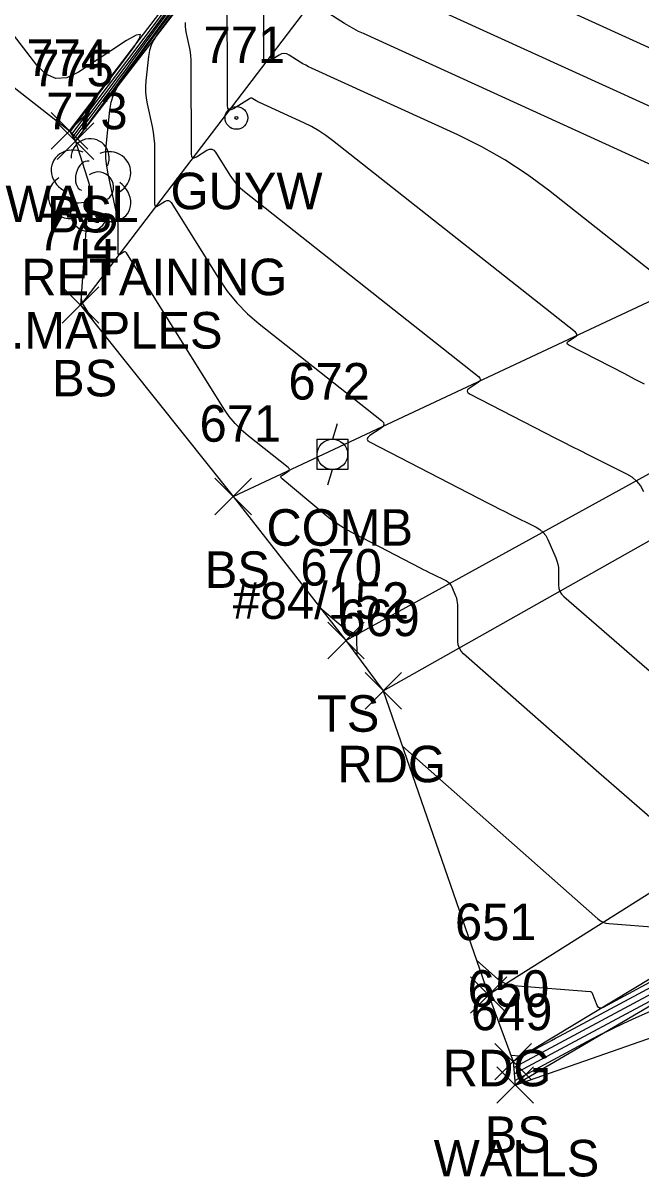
# Model space of a CAD drawing. Extents: x 1650836 to 1652450, y 332578 to 333908.
# Drawn here: x 1652037.3 to 1652071.1, y 332625.2 to 332688.4 of the extents above; entities that cross this region are included whole.
import ezdxf

# ---------------------------------------------------------------- set-up
doc = ezdxf.new("R2010")
doc.units = 0
for name, color, linetype in [('L_A', 7, 'Continuous'), ('L_C', 7, 'Continuous'), ('L_I', 7, 'Continuous'), ('L_TIC', 7, 'Continuous'), ('LELB', 7, 'Continuous'), ('LSOGCMA', 7, 'Continuous'), ('LSOGCMI', 7, 'Continuous'), ('LSOGP', 7, 'Continuous'), ('LTD', 7, 'Continuous'), ('LW', 7, 'Continuous'), ('LWS', 7, 'Continuous'), ('P_A', 7, 'Continuous'), ('P_I', 7, 'Continuous'), ('P_TIC', 7, 'Continuous'), ('PEU', 7, 'Continuous'), ('U_A', 7, 'Continuous'), ('U_C', 7, 'Continuous'), ('U_I', 7, 'Continuous'), ('UP', 7, 'Continuous'), ('UPGW', 7, 'Continuous')]:
    doc.layers.add(name, color=color, linetype=linetype)

msp = doc.modelspace()

# ---------------------------------------------------------------- linework, layer by layer
at = {"layer": 'L_TIC'}
for points in [[(1652038.797, 332681.479), (1652040.797, 332683.479)], [(1652040.797, 332681.479), (1652038.797, 332683.479)], [(1652039.117, 332680.915), (1652041.117, 332682.915)], [(1652041.117, 332680.915), (1652039.117, 332682.915)], [(1652039.399, 332671.943), (1652041.399, 332673.943)], [(1652041.399, 332671.943), (1652039.399, 332673.943)], [(1652047.756, 332661.461), (1652049.756, 332663.461)], [(1652049.756, 332661.461), (1652047.756, 332663.461)], [(1652053.928, 332653.589), (1652055.928, 332655.589)], [(1652055.928, 332653.589), (1652053.928, 332655.589)], [(1652063.084, 332630.537), (1652065.084, 332632.537)], [(1652065.084, 332630.537), (1652063.084, 332632.537)], [(1652063.185, 332629.255), (1652065.185, 332631.255)], [(1652065.185, 332629.255), (1652063.185, 332631.255)]]:
    msp.add_lwpolyline(points, dxfattribs=at)
at = {"layer": 'LELB'}
for points in [[(1652048.756, 332662.461), (1652082.555, 332678.298), (1652130.366, 332703.201), (1652148.083, 332715.406), (1652159.47, 332726.367), (1652148.02, 332734.227), (1652128.413, 332739.339), (1652116.951, 332747.33), (1652106.793, 332756.875), (1652094.604, 332761.138), (1652083.802, 332764.466), (1652074.482, 332770.284), (1652065.17, 332770.428), (1652062.989, 332774.387), (1652054.537, 332784.724), (1652034.993, 332796.475), (1652025.062, 332801.1), (1652009.772, 332808.074), (1651988.967, 332816.401), (1651980.006, 332832.954), (1651960.575, 332843.477), (1651932.852, 332862.75), (1651890.753, 332886.019), (1651847.527, 332911.35)], [(1652054.928, 332654.589), (1652089.949, 332673.854), (1652132.975, 332699.313), (1652151.656, 332710.875), (1652169.833, 332727.743)], [(1652064.381, 332717.853), (1652066.208, 332710.013), (1652062.736, 332702.235), (1652040.399, 332672.943)], [(1652040.117, 332681.915), (1652050.149, 332694.94), (1652062.38, 332712.103)], [(1652114.452, 332661.6), (1652102.311, 332654.602), (1652064.084, 332631.537)]]:
    msp.add_lwpolyline(points, dxfattribs=at)
at = {"layer": 'LSOGCMA'}
for points in [[(1652040.043, 332682.046), (1652042.182, 332684.89), (1652042.537, 332685.364), (1652042.892, 332685.84), (1652043.245, 332686.316), (1652043.597, 332686.794), (1652047.965, 332692.743), (1652048.805, 332693.898), (1652049.634, 332695.06), (1652050.453, 332696.229), (1652051.262, 332697.406), (1652055.395, 332703.477), (1652055.927, 332704.256), (1652056.462, 332705.033), (1652057, 332705.808), (1652057.54, 332706.581), (1652057.762, 332706.896)], [(1652086.662, 332644.029), (1652069.011, 332634.495), (1652068.903, 332634.456), (1652068.811, 332634.462), (1652068.737, 332634.516), (1652068.679, 332634.616), (1652068.421, 332635.268), (1652068.399, 332635.308), (1652068.37, 332635.337), (1652068.333, 332635.356), (1652068.289, 332635.365), (1652064.111, 332635.691), (1652063.865, 332635.729), (1652063.636, 332635.804), (1652063.422, 332635.917), (1652063.224, 332636.066), (1652062.083, 332637.074)]]:
    msp.add_lwpolyline(points, dxfattribs=at)
at = {"layer": 'LSOGCMI'}
for points in [[(1652058.174, 332707.293), (1652056.788, 332705.32), (1652056.086, 332704.316), (1652055.388, 332703.309), (1652054.693, 332702.3), (1652054.001, 332701.289), (1652051.149, 332697.099), (1652050.44, 332696.067), (1652049.721, 332695.04), (1652048.993, 332694.021), (1652048.256, 332693.007), (1652040.273, 332682.134), (1652040.257, 332682.112), (1652040.241, 332682.091), (1652040.226, 332682.07), (1652040.21, 332682.048), (1652040.114, 332681.921)], [(1652057.086, 332706.245), (1652049.791, 332695.53), (1652049.638, 332695.306), (1652049.482, 332695.084), (1652049.324, 332694.863), (1652049.165, 332694.644), (1652048.522, 332693.769), (1652048.361, 332693.55), (1652048.2, 332693.332), (1652048.037, 332693.114), (1652047.875, 332692.897), (1652039.9, 332682.297)], [(1652057.378, 332706.526), (1652057.161, 332706.211), (1652056.788, 332705.665), (1652050.527, 332696.468), (1652050.045, 332695.768), (1652049.558, 332695.072), (1652049.064, 332694.381), (1652048.565, 332693.694), (1652046.553, 332690.954), (1652046.05, 332690.27), (1652045.544, 332689.587), (1652045.036, 332688.906), (1652044.526, 332688.226), (1652039.971, 332682.172)], [(1652039.829, 332682.422), (1652043.29, 332687.023), (1652043.623, 332687.521), (1652043.672, 332687.752), (1652043.438, 332687.718), (1652042.92, 332687.417), (1652040.28, 332685.68), (1652039.643, 332685.378), (1652039.049, 332685.342), (1652038.501, 332685.57), (1652037.997, 332686.064), (1652030.554, 332695.741)], [(1652072.797, 332673.863), (1652066.014, 332679.221), (1652064.842, 332680.091), (1652063.625, 332680.886), (1652062.362, 332681.606), (1652061.052, 332682.251), (1652053.037, 332685.907), (1652052.88, 332685.981), (1652052.727, 332686.061), (1652052.575, 332686.146), (1652052.427, 332686.236), (1652051.823, 332686.618), (1652051.684, 332686.684), (1652051.546, 332686.706), (1652051.407, 332686.685), (1652051.267, 332686.62), (1652050.711, 332686.273), (1652050.589, 332686.218), (1652050.502, 332686.225), (1652050.45, 332686.295), (1652050.432, 332686.428), (1652050.426, 332694.636)], [(1652074.196, 332642.64), (1652070.997, 332645.407), (1652070.439, 332645.891), (1652069.881, 332646.376), (1652069.325, 332646.863), (1652068.769, 332647.35), (1652061.369, 332653.859), (1652061.234, 332654.003), (1652061.137, 332654.165), (1652061.079, 332654.344), (1652061.059, 332654.541), (1652061.049, 332656.532), (1652061.042, 332656.657), (1652061.022, 332656.779), (1652060.991, 332656.899), (1652060.946, 332657.017), (1652060.739, 332657.493), (1652060.68, 332657.603), (1652060.605, 332657.699), (1652060.513, 332657.779), (1652060.406, 332657.844), (1652059.664, 332658.213), (1652059.501, 332658.294), (1652059.34, 332658.375), (1652059.178, 332658.457), (1652059.017, 332658.54), (1652055.389, 332660.412), (1652054.937, 332660.661), (1652054.501, 332660.933), (1652054.081, 332661.23), (1652053.676, 332661.549), (1652051.434, 332663.422), (1652051.383, 332663.48), (1652051.368, 332663.535), (1652051.389, 332663.588), (1652051.447, 332663.639), (1652051.753, 332663.837), (1652051.811, 332663.888), (1652051.832, 332663.94), (1652051.816, 332663.994), (1652051.763, 332664.05), (1652049.569, 332665.783), (1652049.195, 332666.105), (1652048.853, 332666.455), (1652048.542, 332666.834), (1652048.263, 332667.24), (1652042.917, 332675.793), (1652042.884, 332675.832), (1652042.846, 332675.852), (1652042.803, 332675.851), (1652042.756, 332675.83), (1652042.559, 332675.707), (1652042.515, 332675.688), (1652042.484, 332675.69), (1652042.466, 332675.715), (1652042.46, 332675.762), (1652042.458, 332677.103), (1652042.452, 332677.345), (1652042.432, 332677.586), (1652042.4, 332677.826), (1652042.354, 332678.064), (1652041.905, 332680.12), (1652041.83, 332680.543), (1652041.79, 332680.967), (1652041.784, 332681.394), (1652041.813, 332681.822), (1652042.007, 332683.611), (1652042.082, 332684.042), (1652042.21, 332684.452), (1652042.393, 332684.841), (1652042.628, 332685.209), (1652048.645, 332693.405)], [(1652049.035, 332693.803), (1652044.576, 332687.729), (1652044.401, 332687.456), (1652044.266, 332687.168), (1652044.171, 332686.864), (1652044.116, 332686.545), (1652043.972, 332685.219), (1652043.95, 332684.902), (1652043.954, 332684.586), (1652043.984, 332684.271), (1652044.04, 332683.958), (1652044.313, 332682.707), (1652044.373, 332682.394), (1652044.416, 332682.079), (1652044.442, 332681.761), (1652044.45, 332681.442), (1652044.453, 332678.488), (1652044.465, 332678.396), (1652044.501, 332678.347), (1652044.562, 332678.342), (1652044.647, 332678.38), (1652045.036, 332678.622), (1652045.129, 332678.663), (1652045.213, 332678.665), (1652045.287, 332678.627), (1652045.352, 332678.549), (1652047.941, 332674.407), (1652048.42, 332673.709), (1652048.953, 332673.059), (1652049.541, 332672.458), (1652050.183, 332671.905), (1652056.869, 332666.624), (1652056.975, 332666.512), (1652057.008, 332666.404), (1652056.966, 332666.299), (1652056.849, 332666.197), (1652056.235, 332665.798), (1652056.12, 332665.7), (1652056.086, 332665.607), (1652056.13, 332665.517), (1652056.253, 332665.431), (1652062.704, 332662.103), (1652063.01, 332661.945), (1652063.317, 332661.789), (1652063.625, 332661.634), (1652063.933, 332661.48), (1652065.345, 332660.778), (1652065.549, 332660.655), (1652065.723, 332660.502), (1652065.866, 332660.321), (1652065.979, 332660.111), (1652066.412, 332659.114), (1652066.479, 332658.938), (1652066.527, 332658.757), (1652066.556, 332658.572), (1652066.566, 332658.383), (1652066.57, 332657.62), (1652066.589, 332657.438), (1652066.643, 332657.272), (1652066.734, 332657.122), (1652066.86, 332656.989), (1652075.112, 332649.816)], [(1652077.271, 332684.41), (1652061.577, 332691.567)], [(1652071.272, 332668.617), (1652070.728, 332668.893), (1652070.186, 332669.172), (1652067.127, 332670.75), (1652067.054, 332670.801), (1652067.028, 332670.853), (1652067.049, 332670.908), (1652067.116, 332670.966), (1652067.476, 332671.2), (1652067.545, 332671.259), (1652067.569, 332671.321), (1652067.55, 332671.384), (1652067.488, 332671.45), (1652054.193, 332681.952), (1652053.822, 332682.227), (1652053.437, 332682.479), (1652053.037, 332682.706), (1652052.623, 332682.911), (1652050.19, 332684.02), (1652050.142, 332684.043), (1652050.095, 332684.067), (1652050.049, 332684.093), (1652050.003, 332684.121), (1652049.823, 332684.235), (1652049.778, 332684.256), (1652049.733, 332684.263), (1652049.688, 332684.256), (1652049.643, 332684.235), (1652048.763, 332683.688), (1652048.621, 332683.624), (1652048.52, 332683.632), (1652048.459, 332683.713), (1652048.439, 332683.868), (1652048.433, 332690.876)], [(1652058.73, 332689.68), (1652081.818, 332679.151)], [(1652072.753, 332680.1), (1652055.884, 332687.793), (1652055.618, 332687.92), (1652055.358, 332688.055), (1652055.102, 332688.199), (1652054.851, 332688.352), (1652053.591, 332689.148)], [(1652046.117, 332688.41), (1652046.119, 332688.204), (1652046.139, 332687.999), (1652046.175, 332687.796), (1652046.353, 332686.982), (1652046.391, 332686.778), (1652046.419, 332686.573), (1652046.436, 332686.367), (1652046.442, 332686.159), (1652046.446, 332681.215), (1652046.464, 332681.076), (1652046.518, 332681.003), (1652046.609, 332680.996), (1652046.736, 332681.053), (1652047.316, 332681.414), (1652047.455, 332681.475), (1652047.579, 332681.477), (1652047.69, 332681.421), (1652047.788, 332681.305), (1652048.577, 332680.043), (1652048.748, 332679.793), (1652048.939, 332679.56), (1652049.149, 332679.345), (1652049.379, 332679.147), (1652062.178, 332669.037), (1652062.263, 332668.948), (1652062.288, 332668.862), (1652062.255, 332668.779), (1652062.163, 332668.698), (1652061.675, 332668.382), (1652061.585, 332668.304), (1652061.557, 332668.23), (1652061.592, 332668.159), (1652061.69, 332668.09), (1652066.39, 332665.665), (1652066.842, 332665.433), (1652067.295, 332665.203), (1652067.748, 332664.975), (1652068.202, 332664.748), (1652070.284, 332663.713), (1652070.585, 332663.531), (1652070.84, 332663.306), (1652071.052, 332663.039), (1652071.218, 332662.73)], [(1652040.424, 332673.291), (1652040.463, 332673.111), (1652040.465, 332673.104), (1652040.466, 332673.096), (1652040.466, 332673.088), (1652040.466, 332673.08), (1652040.466, 332673.036), (1652040.467, 332673.033), (1652040.47, 332673.034), (1652040.476, 332673.038), (1652040.479, 332673.039), (1652040.481, 332673.037), (1652041.052, 332672.124)], [(1652055.536, 332653.766), (1652055.531, 332654.78), (1652055.53, 332654.792), (1652055.528, 332654.804), (1652055.525, 332654.816), (1652055.52, 332654.828), (1652055.5, 332654.874), (1652055.494, 332654.885), (1652055.487, 332654.895), (1652055.478, 332654.903), (1652055.467, 332654.909), (1652055.394, 332654.945), (1652055.378, 332654.953), (1652055.362, 332654.961), (1652055.346, 332654.969), (1652055.331, 332654.978), (1652055.003, 332655.147), (1652054.944, 332655.179), (1652054.887, 332655.215), (1652054.832, 332655.253), (1652054.779, 332655.295), (1652053.605, 332656.276)], [(1652058.019, 332648.8), (1652068.717, 332639.348), (1652068.853, 332639.246), (1652069, 332639.169), (1652069.157, 332639.117), (1652069.326, 332639.091), (1652072.141, 332638.871)], [(1652063.951, 332631.897), (1652064.438, 332631.859), (1652064.441, 332631.858), (1652064.444, 332631.857), (1652064.447, 332631.854), (1652064.449, 332631.851), (1652064.47, 332631.796), (1652064.475, 332631.788), (1652064.482, 332631.783), (1652064.489, 332631.783), (1652064.498, 332631.786), (1652065.76, 332632.467), (1652065.974, 332632.583), (1652066.187, 332632.698), (1652066.401, 332632.813), (1652066.615, 332632.927), (1652089.976, 332645.447)], [(1652064.109, 332631.216), (1652081.786, 332640.69)], [(1652064.165, 332630.509), (1652068.125, 332632.632), (1652068.788, 332632.979), (1652069.458, 332633.314), (1652070.133, 332633.635), (1652070.815, 332633.945), (1652086.029, 332640.672), (1652086.116, 332640.701), (1652086.203, 332640.711), (1652086.291, 332640.702), (1652086.378, 332640.675), (1652086.728, 332640.526), (1652086.817, 332640.493), (1652086.907, 332640.467), (1652086.999, 332640.449), (1652087.093, 332640.439), (1652093.569, 332640.014), (1652094.68, 332639.957), (1652095.792, 332639.932), (1652096.903, 332639.939), (1652098.015, 332639.978), (1652105.395, 332640.346)], [(1652064.137, 332630.863), (1652073.605, 332635.937)]]:
    msp.add_lwpolyline(points, dxfattribs=at)
at = {"layer": 'LSOGP'}
msp.add_lwpolyline([(1651984.523, 332752.343), (1651991.57, 332730.62), (1651991.353, 332729.831), (1651992.861, 332722.96), (1651995.915, 332712.612), (1651995.92, 332711.781), (1652013.872, 332713.448), (1652022.272, 332696.192), (1652039.797, 332682.479), (1652040.117, 332681.915), (1652040.875, 332679.562), (1652040.399, 332672.943), (1652048.756, 332662.461), (1652054.928, 332654.589), (1652056.971, 332651.823), (1652062.738, 332635.184), (1652064.084, 332631.537), (1652064.185, 332630.255), (1652077.816, 332635.004), (1652091.228, 332633.028), (1652105.571, 332640.437), (1652132.417, 332639.149), (1652165.837, 332638.134)], dxfattribs=at)
at = {"layer": 'LTD'}
msp.add_line((1652040.875, 332679.562), (1652040.875, 332679.562), dxfattribs=at)
msp.add_line((1652040.875, 332679.562), (1652040.875, 332679.562), dxfattribs=at)
msp.add_arc((1652040.922, 332680.996), 1.047, 335.52715, 180.95627, dxfattribs=at)
for centre, major_axis, ratio, start_param, end_param in [((1652040.083, 332680.228), (1.21, -0.512), 0.895232, 1.570796, 4.712389), ((1652041.916, 332680.145), (-1.141, -0.483), 0.949671, 1.570796, 4.712389), ((1652040.666, 332680.02), (-0.208, -0.792), 0.645439, 3.141593, 6.283185), ((1652041.375, 332679.395), (-0.5, 0.667), 0.989748, 3.141593, 6.283185), ((1652039.792, 332678.853), (0.584, -1.042), 0.959034, 3.141593, 6.283185), ((1652041.875, 332678.729), (-1.09, 0.792), 0.841452, 1.570796, 4.712389), ((1652040.417, 332678.812), (-0.625, -0.083), 0.423636, 0, 3.141593), ((1652040.875, 332678.062), (0.265, 1.061), 0.942809, 1.570796, 4.712389)]:
    msp.add_ellipse(centre, major_axis=major_axis, ratio=ratio, start_param=start_param, end_param=end_param, dxfattribs=at)
at = {"layer": 'LW'}
msp.add_lwpolyline([(1652039.797, 332682.479), (1652049.446, 332695.09), (1652060.057, 332710.801), (1652062.652, 332718.494), (1652057.435, 332712.519), (1652045.373, 332699.585), (1652034.38, 332697.584), (1652022.272, 332696.192), (1652013.872, 332713.448), (1651995.92, 332711.781)], dxfattribs=at)
at = {"layer": 'LWS'}
msp.add_lwpolyline([(1652208.992, 332628.311), (1652198.531, 332678.869), (1652152.626, 332670.878), (1652142.717, 332668.181), (1652116.306, 332660.618), (1652103.236, 332653.15), (1652064.185, 332630.255)], dxfattribs=at)
at = {"layer": 'P_TIC'}
for points in [[(1652055.971, 332650.823), (1652057.971, 332652.823)], [(1652057.971, 332650.823), (1652055.971, 332652.823)], [(1652061.738, 332634.184), (1652063.738, 332636.184)], [(1652063.738, 332634.184), (1652061.738, 332636.184)]]:
    msp.add_lwpolyline(points, dxfattribs=at)
at = {"layer": 'PEU'}
for points in [[(1652056.971, 332651.823), (1652091.078, 332671.061), (1652133.854, 332697.145), (1652158.219, 332712.634)], [(1652178.884, 332701.373), (1652143.147, 332682.921), (1652100.303, 332658.865), (1652062.738, 332635.184)]]:
    msp.add_lwpolyline(points, dxfattribs=at)
at = {"layer": 'UP'}
for p, q in [((1652054.437, 332666.436), (1652054.187, 332665.602)), ((1652053.354, 332663.936), (1652053.354, 332665.602)), ((1652053.354, 332665.602), (1652055.021, 332665.602)), ((1652055.021, 332665.602), (1652055.021, 332663.936)), ((1652054.187, 332664.769), (1652054.187, 332664.769)), ((1652055.021, 332663.936), (1652053.354, 332663.936)), ((1652053.937, 332663.102), (1652054.187, 332663.936))]:
    msp.add_line(p, q, dxfattribs=at)
msp.add_circle((1652054.187, 332664.769), 0.833, dxfattribs=at)
at = {"layer": 'UPGW'}
for radius in [0.625, 0.0833]:
    msp.add_circle((1652048.931, 332683.185), radius, dxfattribs=at)

# ---------------------------------------------------------------- texts
at = {"layer": 'L_A'}
for s, p in [('WALL', (1652036.285, 332677.479)), ('BS', (1652038.558, 332676.915)), ('H', (1652040.308, 332674.562)), ('BS', (1652038.84, 332667.943)), ('BS', (1652047.197, 332657.461)), ('TS', (1652053.338, 332649.589)), ('BS', (1652062.524, 332626.537)), ('WALLS', (1652059.729, 332625.255))]:
    msp.add_text(s, height=2, dxfattribs=at).set_placement(p)
at = {"layer": 'L_C'}
for s, p in [('STONE RETAINING', (1652027.191, 332673.479)), ('3 M.MAPLES', (1652032.119, 332670.562))]:
    msp.add_text(s, height=2, dxfattribs=at).set_placement(p)
at = {"layer": 'L_I'}
for s, p in [('774', (1652037.435, 332685.479)), ('775', (1652037.755, 332684.915)), ('773', (1652038.513, 332682.562)), ('772', (1652038.037, 332675.943)), ('671', (1652046.914, 332665.461)), ('670', (1652052.432, 332657.589)), ('650', (1652061.588, 332634.537)), ('649', (1652061.768, 332633.255))]:
    msp.add_text(s, height=2, dxfattribs=at).set_placement(p)
at = {"layer": 'P_A'}
for p in [(1652054.459, 332646.823), (1652060.227, 332630.184)]:
    msp.add_text('RDG', height=2, dxfattribs=at).set_placement(p)
at = {"layer": 'P_I'}
for s, p in [('669', (1652054.506, 332654.823)), ('651', (1652060.896, 332638.184))]:
    msp.add_text(s, height=2, dxfattribs=at).set_placement(p)
at = {"layer": 'U_A'}
for s, p in [('GUYW', (1652045.325, 332678.185)), ('COMB', (1652050.573, 332659.769))]:
    msp.add_text(s, height=2, dxfattribs=at).set_placement(p)
at = {"layer": 'U_C'}
msp.add_text('#84/152', height=2, dxfattribs=at).set_placement((1652048.723, 332655.769))
at = {"layer": 'U_I'}
for s, p in [('771', (1652047.136, 332686.185)), ('672', (1652051.778, 332667.769))]:
    msp.add_text(s, height=2, dxfattribs=at).set_placement(p)

doc.saveas('drawing.dxf')
